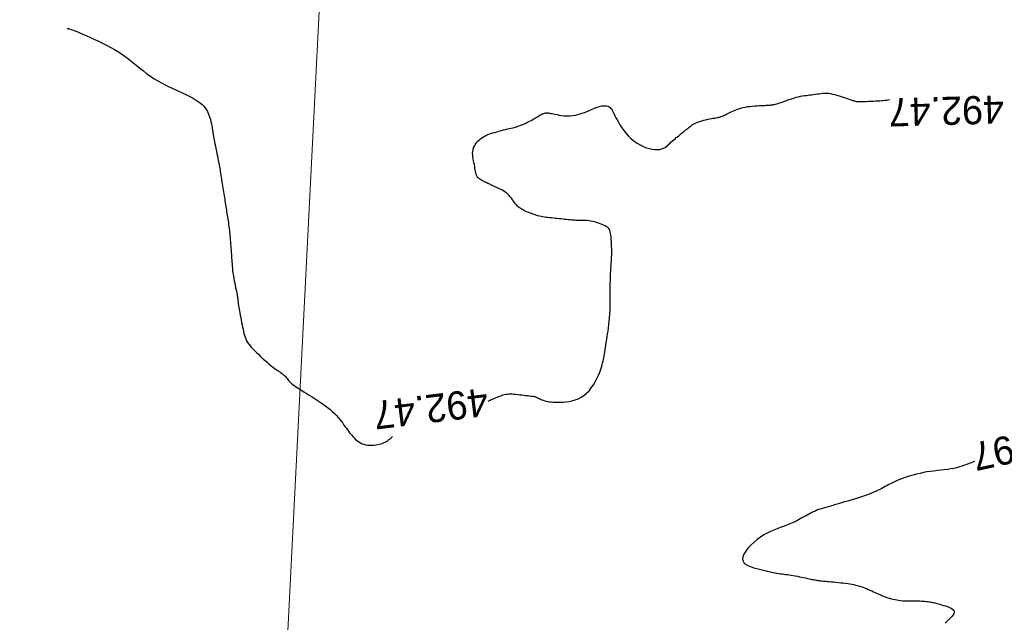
# Model space of a CAD drawing. Header units: millimetres. Extents: x 32690613 to 32693367, y 5343692 to 5344708.
# Tile 553 of 656: x 32692681 to 32692716, y 5344348 to 5344370. Entities that reach past the tile are written whole.
import ezdxf
from ezdxf.enums import TextEntityAlignment as Align

# ---------------------------------------------------------------- set-up
doc = ezdxf.new("R2010")
doc.units = ezdxf.units.MM
doc.header["$LTSCALE"] = 20
doc.layers.get('0').update_dxf_attribs({"lineweight": 18})
doc.layers.get('Defpoints').update_dxf_attribs({"color": 11, "lineweight": 18})
doc.layers.add('02-DGM_HL_492.50', color=92, linetype='Continuous')
doc.layers.add('02-DGM_HL_493.00', color=102, linetype='Continuous')

# ---------------------------------------------------------------- blocks, each defined once
blk = doc.blocks.new('A$C78070446')
blk.add_line((4469989.147, 5343046.051), (4469922.857, 5342307.181))

msp = doc.modelspace()

# ---------------------------------------------------------------- linework, layer by layer
at = {"layer": '02-DGM_HL_492.50', "elevation": 492.5, "flags": 128}
for points in [[(32692682.963, 5344369.19), (32692682.966, 5344369.19), (32692682.974, 5344369.19), (32692682.988, 5344369.188), (32692683.008, 5344369.184), (32692683.037, 5344369.178), (32692683.073, 5344369.167), (32692683.118, 5344369.153), (32692683.173, 5344369.133), (32692683.238, 5344369.108), (32692683.312, 5344369.078), (32692683.396, 5344369.042), (32692683.486, 5344369.003), (32692683.584, 5344368.96), (32692683.687, 5344368.913), (32692683.796, 5344368.864), (32692683.908, 5344368.814), (32692684.024, 5344368.761), (32692684.143, 5344368.706), (32692684.264, 5344368.648), (32692684.388, 5344368.587), (32692684.513, 5344368.52), (32692684.64, 5344368.448), (32692684.768, 5344368.37), (32692684.896, 5344368.285), (32692685.025, 5344368.193), (32692685.154, 5344368.095), (32692685.283, 5344367.993), (32692685.412, 5344367.889), (32692685.541, 5344367.784), (32692685.67, 5344367.682), (32692685.799, 5344367.584), (32692685.928, 5344367.492), (32692686.056, 5344367.407), (32692686.184, 5344367.328), (32692686.312, 5344367.256), (32692686.44, 5344367.189), (32692686.567, 5344367.125), (32692686.695, 5344367.064), (32692686.822, 5344367.006), (32692686.95, 5344366.948), (32692687.077, 5344366.89), (32692687.202, 5344366.832), (32692687.324, 5344366.771), (32692687.441, 5344366.709), (32692687.551, 5344366.643), (32692687.653, 5344366.573), (32692687.744, 5344366.498), (32692687.824, 5344366.418), (32692687.891, 5344366.331), (32692687.945, 5344366.241), (32692687.989, 5344366.148), (32692688.024, 5344366.056), (32692688.05, 5344365.966), (32692688.071, 5344365.882), (32692688.086, 5344365.805), (32692688.098, 5344365.737), (32692688.108, 5344365.68), (32692688.116, 5344365.634), (32692688.123, 5344365.597), (32692688.128, 5344365.567), (32692688.132, 5344365.543), (32692688.135, 5344365.523), (32692688.138, 5344365.505), (32692688.14, 5344365.489), (32692688.142, 5344365.472), (32692688.145, 5344365.454), (32692688.148, 5344365.433), (32692688.152, 5344365.407), (32692688.157, 5344365.375), (32692688.164, 5344365.337), (32692688.173, 5344365.29), (32692688.184, 5344365.233), (32692688.198, 5344365.166), (32692688.214, 5344365.09), (32692688.231, 5344365.008), (32692688.249, 5344364.922), (32692688.267, 5344364.834), (32692688.285, 5344364.748), (32692688.303, 5344364.664), (32692688.318, 5344364.587), (32692688.332, 5344364.517), (32692688.344, 5344364.453), (32692688.355, 5344364.394), (32692688.365, 5344364.338), (32692688.374, 5344364.284), (32692688.383, 5344364.23), (32692688.392, 5344364.173), (32692688.401, 5344364.113), (32692688.411, 5344364.049), (32692688.422, 5344363.98), (32692688.434, 5344363.908), (32692688.445, 5344363.833), (32692688.457, 5344363.757), (32692688.469, 5344363.68), (32692688.481, 5344363.604), (32692688.493, 5344363.529), (32692688.505, 5344363.456), (32692688.516, 5344363.385), (32692688.527, 5344363.315), (32692688.538, 5344363.248), (32692688.548, 5344363.182), (32692688.558, 5344363.117), (32692688.568, 5344363.053), (32692688.578, 5344362.991), (32692688.588, 5344362.929), (32692688.597, 5344362.868), (32692688.607, 5344362.806), (32692688.617, 5344362.745), (32692688.626, 5344362.683), (32692688.636, 5344362.62), (32692688.647, 5344362.556), (32692688.657, 5344362.49), (32692688.668, 5344362.422), (32692688.678, 5344362.353), (32692688.689, 5344362.284), (32692688.699, 5344362.214), (32692688.709, 5344362.145), (32692688.719, 5344362.077), (32692688.727, 5344362.011), (32692688.734, 5344361.947), (32692688.741, 5344361.886), (32692688.746, 5344361.828), (32692688.75, 5344361.773), (32692688.754, 5344361.719), (32692688.758, 5344361.667), (32692688.761, 5344361.617), (32692688.764, 5344361.567), (32692688.767, 5344361.519), (32692688.771, 5344361.471), (32692688.775, 5344361.422), (32692688.779, 5344361.373), (32692688.783, 5344361.323), (32692688.788, 5344361.271), (32692688.792, 5344361.217), (32692688.796, 5344361.159), (32692688.8, 5344361.099), (32692688.804, 5344361.035), (32692688.808, 5344360.967), (32692688.813, 5344360.895), (32692688.818, 5344360.82), (32692688.824, 5344360.743), (32692688.832, 5344360.662), (32692688.841, 5344360.579), (32692688.852, 5344360.493), (32692688.866, 5344360.406), (32692688.881, 5344360.317), (32692688.897, 5344360.229), (32692688.914, 5344360.143), (32692688.931, 5344360.06), (32692688.948, 5344359.981), (32692688.963, 5344359.908), (32692688.977, 5344359.842), (32692688.988, 5344359.784), (32692688.997, 5344359.733), (32692689.005, 5344359.689), (32692689.011, 5344359.65), (32692689.016, 5344359.615), (32692689.02, 5344359.584), (32692689.023, 5344359.556), (32692689.026, 5344359.528), (32692689.029, 5344359.502), (32692689.032, 5344359.474), (32692689.036, 5344359.445), (32692689.041, 5344359.412), (32692689.046, 5344359.375), (32692689.053, 5344359.332), (32692689.061, 5344359.282), (32692689.071, 5344359.225), (32692689.083, 5344359.158), (32692689.097, 5344359.084), (32692689.112, 5344359.004), (32692689.128, 5344358.921), (32692689.144, 5344358.834), (32692689.161, 5344358.747), (32692689.177, 5344358.662), (32692689.193, 5344358.579), (32692689.209, 5344358.501), (32692689.224, 5344358.426), (32692689.241, 5344358.355), (32692689.259, 5344358.288), (32692689.28, 5344358.222), (32692689.305, 5344358.159), (32692689.335, 5344358.097), (32692689.37, 5344358.036), (32692689.412, 5344357.975), (32692689.459, 5344357.914), (32692689.511, 5344357.853), (32692689.568, 5344357.793), (32692689.628, 5344357.733), (32692689.69, 5344357.673), (32692689.754, 5344357.613), (32692689.819, 5344357.553), (32692689.883, 5344357.493), (32692689.948, 5344357.434), (32692690.012, 5344357.376), (32692690.074, 5344357.319), (32692690.136, 5344357.266), (32692690.195, 5344357.216), (32692690.253, 5344357.169), (32692690.308, 5344357.127), (32692690.36, 5344357.09), (32692690.41, 5344357.057), (32692690.456, 5344357.027), (32692690.5, 5344356.999), (32692690.542, 5344356.972), (32692690.581, 5344356.946), (32692690.617, 5344356.919), (32692690.651, 5344356.89), (32692690.682, 5344356.859), (32692690.712, 5344356.825), (32692690.741, 5344356.79), (32692690.771, 5344356.752), (32692690.802, 5344356.714), (32692690.835, 5344356.675), (32692690.872, 5344356.635), (32692690.912, 5344356.595), (32692690.958, 5344356.555), (32692691.01, 5344356.514), (32692691.067, 5344356.473), (32692691.131, 5344356.429), (32692691.201, 5344356.384), (32692691.278, 5344356.335), (32692691.363, 5344356.283), (32692691.455, 5344356.227), (32692691.555, 5344356.166), (32692691.66, 5344356.1), (32692691.77, 5344356.031), (32692691.88, 5344355.96), (32692691.99, 5344355.886), (32692692.097, 5344355.811), (32692692.2, 5344355.735), (32692692.294, 5344355.659), (32692692.38, 5344355.584), (32692692.458, 5344355.509), (32692692.528, 5344355.436), (32692692.591, 5344355.365), (32692692.648, 5344355.295), (32692692.701, 5344355.228), (32692692.749, 5344355.163), (32692692.794, 5344355.1), (32692692.837, 5344355.041), (32692692.879, 5344354.984), (32692692.919, 5344354.93), (32692692.957, 5344354.879), (32692692.996, 5344354.829), (32692693.034, 5344354.781), (32692693.072, 5344354.735), (32692693.111, 5344354.69), (32692693.151, 5344354.646), (32692693.192, 5344354.604), (32692693.235, 5344354.564), (32692693.281, 5344354.527), (32692693.33, 5344354.493), (32692693.382, 5344354.463), (32692693.439, 5344354.437), (32692693.499, 5344354.416), (32692693.565, 5344354.401), (32692693.634, 5344354.39), (32692693.706, 5344354.384), (32692693.779, 5344354.383), (32692693.851, 5344354.386), (32692693.923, 5344354.393), (32692693.991, 5344354.403), (32692694.055, 5344354.417), (32692694.115, 5344354.434), (32692694.169, 5344354.453), (32692694.218, 5344354.474), (32692694.262, 5344354.496), (32692694.301, 5344354.518), (32692694.336, 5344354.54), (32692694.366, 5344354.561), (32692694.392, 5344354.581), (32692694.413, 5344354.598), (32692694.431, 5344354.613), (32692694.446, 5344354.626), (32692694.459, 5344354.638), (32692694.469, 5344354.649), (32692694.478, 5344354.658), (32692694.487, 5344354.667), (32692694.495, 5344354.675), (32692694.504, 5344354.684), (32692694.513, 5344354.691)], [(32692697.909, 5344355.954), (32692697.91, 5344355.954), (32692697.98, 5344355.984), (32692698.052, 5344356.016), (32692698.123, 5344356.047), (32692698.193, 5344356.077), (32692698.261, 5344356.105), (32692698.325, 5344356.13), (32692698.384, 5344356.151), (32692698.44, 5344356.169), (32692698.493, 5344356.183), (32692698.545, 5344356.193), (32692698.597, 5344356.2), (32692698.651, 5344356.205), (32692698.707, 5344356.206), (32692698.767, 5344356.204), (32692698.832, 5344356.2), (32692698.901, 5344356.194), (32692698.972, 5344356.186), (32692699.043, 5344356.177), (32692699.114, 5344356.168), (32692699.182, 5344356.159), (32692699.245, 5344356.151), (32692699.303, 5344356.144), (32692699.354, 5344356.139), (32692699.399, 5344356.134), (32692699.438, 5344356.131), (32692699.474, 5344356.127), (32692699.507, 5344356.123), (32692699.538, 5344356.117), (32692699.568, 5344356.11), (32692699.599, 5344356.1), (32692699.632, 5344356.087), (32692699.666, 5344356.072), (32692699.703, 5344356.055), (32692699.742, 5344356.037), (32692699.783, 5344356.019), (32692699.826, 5344356), (32692699.872, 5344355.982), (32692699.922, 5344355.965), (32692699.974, 5344355.951), (32692700.03, 5344355.938), (32692700.09, 5344355.927), (32692700.155, 5344355.919), (32692700.225, 5344355.913), (32692700.301, 5344355.91), (32692700.384, 5344355.91), (32692700.474, 5344355.912), (32692700.571, 5344355.917), (32692700.675, 5344355.927), (32692700.782, 5344355.942), (32692700.891, 5344355.965), (32692701.001, 5344355.996), (32692701.11, 5344356.036), (32692701.215, 5344356.088), (32692701.315, 5344356.153), (32692701.409, 5344356.231), (32692701.496, 5344356.321), (32692701.577, 5344356.421), (32692701.65, 5344356.528), (32692701.717, 5344356.639), (32692701.776, 5344356.754), (32692701.829, 5344356.868), (32692701.875, 5344356.981), (32692701.914, 5344357.09), (32692701.947, 5344357.195), (32692701.975, 5344357.294), (32692701.998, 5344357.387), (32692702.017, 5344357.475), (32692702.032, 5344357.556), (32692702.045, 5344357.63), (32692702.056, 5344357.697), (32692702.065, 5344357.757), (32692702.074, 5344357.811), (32692702.082, 5344357.862), (32692702.09, 5344357.912), (32692702.098, 5344357.965), (32692702.107, 5344358.022), (32692702.118, 5344358.086), (32692702.129, 5344358.159), (32692702.143, 5344358.243), (32692702.157, 5344358.338), (32692702.173, 5344358.441), (32692702.188, 5344358.552), (32692702.203, 5344358.669), (32692702.216, 5344358.79), (32692702.228, 5344358.913), (32692702.237, 5344359.039), (32692702.243, 5344359.164), (32692702.247, 5344359.289), (32692702.248, 5344359.414), (32692702.249, 5344359.537), (32692702.248, 5344359.66), (32692702.248, 5344359.783), (32692702.247, 5344359.904), (32692702.248, 5344360.023), (32692702.251, 5344360.141), (32692702.254, 5344360.256), (32692702.259, 5344360.367), (32692702.264, 5344360.472), (32692702.27, 5344360.57), (32692702.275, 5344360.66), (32692702.28, 5344360.74), (32692702.284, 5344360.809), (32692702.288, 5344360.865), (32692702.29, 5344360.911), (32692702.292, 5344360.947), (32692702.293, 5344360.976), (32692702.294, 5344360.999), (32692702.294, 5344361.017), (32692702.295, 5344361.032), (32692702.296, 5344361.047), (32692702.297, 5344361.061), (32692702.298, 5344361.078), (32692702.3, 5344361.097), (32692702.301, 5344361.121), (32692702.302, 5344361.152), (32692702.303, 5344361.189), (32692702.303, 5344361.236), (32692702.303, 5344361.293), (32692702.302, 5344361.361), (32692702.299, 5344361.437), (32692702.296, 5344361.52), (32692702.292, 5344361.605), (32692702.286, 5344361.69), (32692702.28, 5344361.772), (32692702.271, 5344361.848), (32692702.262, 5344361.915), (32692702.251, 5344361.97), (32692702.238, 5344362.015), (32692702.221, 5344362.052), (32692702.201, 5344362.083), (32692702.176, 5344362.108), (32692702.146, 5344362.13), (32692702.109, 5344362.151), (32692702.066, 5344362.173), (32692702.015, 5344362.196), (32692701.958, 5344362.22), (32692701.896, 5344362.245), (32692701.831, 5344362.27), (32692701.763, 5344362.294), (32692701.695, 5344362.316), (32692701.628, 5344362.334), (32692701.563, 5344362.349), (32692701.502, 5344362.36), (32692701.444, 5344362.367), (32692701.389, 5344362.371), (32692701.336, 5344362.372), (32692701.284, 5344362.372), (32692701.234, 5344362.371), (32692701.184, 5344362.37), (32692701.134, 5344362.37), (32692701.083, 5344362.37), (32692701.032, 5344362.372), (32692700.98, 5344362.375), (32692700.926, 5344362.379), (32692700.871, 5344362.384), (32692700.814, 5344362.389), (32692700.755, 5344362.395), (32692700.693, 5344362.402), (32692700.629, 5344362.408), (32692700.563, 5344362.415), (32692700.496, 5344362.422), (32692700.428, 5344362.429), (32692700.359, 5344362.436), (32692700.291, 5344362.443), (32692700.225, 5344362.45), (32692700.159, 5344362.457), (32692700.096, 5344362.463), (32692700.035, 5344362.47), (32692699.975, 5344362.477), (32692699.915, 5344362.485), (32692699.856, 5344362.495), (32692699.796, 5344362.506), (32692699.736, 5344362.52), (32692699.673, 5344362.536), (32692699.609, 5344362.555), (32692699.544, 5344362.576), (32692699.478, 5344362.599), (32692699.414, 5344362.624), (32692699.351, 5344362.65), (32692699.29, 5344362.676), (32692699.233, 5344362.702), (32692699.18, 5344362.728), (32692699.133, 5344362.753), (32692699.09, 5344362.778), (32692699.051, 5344362.803), (32692699.014, 5344362.83), (32692698.98, 5344362.859), (32692698.948, 5344362.89), (32692698.915, 5344362.925), (32692698.883, 5344362.964), (32692698.849, 5344363.007), (32692698.815, 5344363.055), (32692698.778, 5344363.105), (32692698.74, 5344363.156), (32692698.699, 5344363.207), (32692698.656, 5344363.257), (32692698.611, 5344363.304), (32692698.562, 5344363.348), (32692698.51, 5344363.388), (32692698.456, 5344363.423), (32692698.401, 5344363.454), (32692698.346, 5344363.482), (32692698.291, 5344363.507), (32692698.239, 5344363.53), (32692698.189, 5344363.55), (32692698.144, 5344363.57), (32692698.103, 5344363.588), (32692698.067, 5344363.605), (32692698.033, 5344363.622), (32692698.001, 5344363.638), (32692697.969, 5344363.654), (32692697.937, 5344363.67), (32692697.903, 5344363.687), (32692697.867, 5344363.704), (32692697.827, 5344363.722), (32692697.785, 5344363.74), (32692697.741, 5344363.761), (32692697.697, 5344363.783), (32692697.654, 5344363.807), (32692697.614, 5344363.834), (32692697.578, 5344363.863), (32692697.547, 5344363.897), (32692697.523, 5344363.933), (32692697.503, 5344363.974), (32692697.488, 5344364.018), (32692697.476, 5344364.065), (32692697.466, 5344364.116), (32692697.457, 5344364.171), (32692697.447, 5344364.228), (32692697.436, 5344364.289), (32692697.424, 5344364.352), (32692697.41, 5344364.418), (32692697.396, 5344364.485), (32692697.383, 5344364.554), (32692697.372, 5344364.623), (32692697.366, 5344364.691), (32692697.364, 5344364.759), (32692697.369, 5344364.824), (32692697.381, 5344364.888), (32692697.399, 5344364.949), (32692697.424, 5344365.007), (32692697.454, 5344365.062), (32692697.489, 5344365.114), (32692697.527, 5344365.162), (32692697.569, 5344365.207), (32692697.613, 5344365.249), (32692697.66, 5344365.286), (32692697.708, 5344365.32), (32692697.76, 5344365.351), (32692697.814, 5344365.379), (32692697.871, 5344365.406), (32692697.933, 5344365.43), (32692697.999, 5344365.454), (32692698.069, 5344365.477), (32692698.144, 5344365.5), (32692698.223, 5344365.523), (32692698.303, 5344365.545), (32692698.384, 5344365.566), (32692698.463, 5344365.586), (32692698.539, 5344365.605), (32692698.611, 5344365.622), (32692698.676, 5344365.638), (32692698.735, 5344365.652), (32692698.787, 5344365.665), (32692698.834, 5344365.677), (32692698.878, 5344365.689), (32692698.919, 5344365.701), (32692698.961, 5344365.714), (32692699.003, 5344365.728), (32692699.048, 5344365.744), (32692699.096, 5344365.763), (32692699.146, 5344365.784), (32692699.199, 5344365.806), (32692699.254, 5344365.83), (32692699.308, 5344365.856), (32692699.362, 5344365.882), (32692699.415, 5344365.909), (32692699.465, 5344365.936), (32692699.513, 5344365.963), (32692699.557, 5344365.989), (32692699.599, 5344366.015), (32692699.639, 5344366.039), (32692699.676, 5344366.063), (32692699.711, 5344366.085), (32692699.744, 5344366.105), (32692699.775, 5344366.123), (32692699.805, 5344366.139), (32692699.834, 5344366.152), (32692699.861, 5344366.163), (32692699.888, 5344366.172), (32692699.914, 5344366.179), (32692699.939, 5344366.184), (32692699.964, 5344366.188), (32692699.989, 5344366.19), (32692700.014, 5344366.19), (32692700.041, 5344366.188), (32692700.07, 5344366.185), (32692700.102, 5344366.181), (32692700.139, 5344366.174), (32692700.182, 5344366.166), (32692700.233, 5344366.155), (32692700.291, 5344366.143), (32692700.359, 5344366.129), (32692700.435, 5344366.115), (32692700.519, 5344366.102), (32692700.61, 5344366.092), (32692700.707, 5344366.086), (32692700.809, 5344366.087), (32692700.916, 5344366.096), (32692701.026, 5344366.113), (32692701.139, 5344366.142), (32692701.253, 5344366.178), (32692701.366, 5344366.22), (32692701.478, 5344366.265), (32692701.585, 5344366.31), (32692701.688, 5344366.353), (32692701.783, 5344366.39), (32692701.871, 5344366.419), (32692701.948, 5344366.438), (32692702.016, 5344366.447), (32692702.076, 5344366.447), (32692702.128, 5344366.439), (32692702.173, 5344366.425), (32692702.212, 5344366.405), (32692702.245, 5344366.38), (32692702.274, 5344366.351), (32692702.298, 5344366.319), (32692702.32, 5344366.284), (32692702.341, 5344366.244), (32692702.363, 5344366.198), (32692702.387, 5344366.146), (32692702.415, 5344366.087), (32692702.449, 5344366.019), (32692702.49, 5344365.943), (32692702.539, 5344365.856), (32692702.596, 5344365.763), (32692702.662, 5344365.664), (32692702.735, 5344365.563), (32692702.816, 5344365.462), (32692702.903, 5344365.365), (32692702.997, 5344365.272), (32692703.097, 5344365.188), (32692703.203, 5344365.114), (32692703.313, 5344365.051), (32692703.424, 5344364.998), (32692703.535, 5344364.955), (32692703.643, 5344364.923), (32692703.747, 5344364.901), (32692703.844, 5344364.889), (32692703.932, 5344364.887), (32692704.01, 5344364.895), (32692704.079, 5344364.912), (32692704.14, 5344364.936), (32692704.194, 5344364.966), (32692704.243, 5344365), (32692704.289, 5344365.038), (32692704.333, 5344365.078), (32692704.376, 5344365.119), (32692704.419, 5344365.159), (32692704.463, 5344365.198), (32692704.507, 5344365.237), (32692704.551, 5344365.274), (32692704.595, 5344365.311), (32692704.638, 5344365.346), (32692704.68, 5344365.381), (32692704.721, 5344365.414), (32692704.761, 5344365.447), (32692704.8, 5344365.478), (32692704.837, 5344365.508), (32692704.874, 5344365.538), (32692704.909, 5344365.567), (32692704.944, 5344365.596), (32692704.979, 5344365.624), (32692705.014, 5344365.652), (32692705.049, 5344365.68), (32692705.084, 5344365.708), (32692705.122, 5344365.736), (32692705.162, 5344365.763), (32692705.205, 5344365.79), (32692705.252, 5344365.816), (32692705.305, 5344365.84), (32692705.363, 5344365.864), (32692705.428, 5344365.887), (32692705.497, 5344365.908), (32692705.57, 5344365.928), (32692705.643, 5344365.946), (32692705.716, 5344365.963), (32692705.786, 5344365.977), (32692705.851, 5344365.99), (32692705.91, 5344366.001), (32692705.961, 5344366.009), (32692706.004, 5344366.016), (32692706.042, 5344366.022), (32692706.076, 5344366.028), (32692706.106, 5344366.034), (32692706.135, 5344366.041), (32692706.164, 5344366.049), (32692706.193, 5344366.06), (32692706.226, 5344366.073), (32692706.26, 5344366.088), (32692706.297, 5344366.105), (32692706.337, 5344366.125), (32692706.379, 5344366.146), (32692706.424, 5344366.169), (32692706.471, 5344366.192), (32692706.521, 5344366.217), (32692706.573, 5344366.242), (32692706.629, 5344366.267), (32692706.687, 5344366.293), (32692706.749, 5344366.317), (32692706.815, 5344366.34), (32692706.884, 5344366.362), (32692706.958, 5344366.381), (32692707.036, 5344366.398), (32692707.119, 5344366.413), (32692707.205, 5344366.424), (32692707.292, 5344366.434), (32692707.379, 5344366.441), (32692707.463, 5344366.447), (32692707.543, 5344366.451), (32692707.618, 5344366.454), (32692707.685, 5344366.457), (32692707.743, 5344366.459), (32692707.792, 5344366.461), (32692707.836, 5344366.463), (32692707.873, 5344366.465), (32692707.906, 5344366.468), (32692707.936, 5344366.47), (32692707.965, 5344366.474), (32692707.992, 5344366.477), (32692708.021, 5344366.482), (32692708.051, 5344366.488), (32692708.084, 5344366.495), (32692708.12, 5344366.504), (32692708.16, 5344366.515), (32692708.205, 5344366.529), (32692708.256, 5344366.545), (32692708.314, 5344366.565), (32692708.38, 5344366.588), (32692708.451, 5344366.613), (32692708.528, 5344366.64), (32692708.607, 5344366.667), (32692708.689, 5344366.694), (32692708.771, 5344366.72), (32692708.853, 5344366.744), (32692708.932, 5344366.764), (32692709.008, 5344366.781), (32692709.08, 5344366.794), (32692709.149, 5344366.805), (32692709.217, 5344366.814), (32692709.282, 5344366.822), (32692709.346, 5344366.829), (32692709.409, 5344366.836), (32692709.471, 5344366.844), (32692709.533, 5344366.853), (32692709.596, 5344366.863), (32692709.659, 5344366.873), (32692709.723, 5344366.881), (32692709.789, 5344366.888), (32692709.856, 5344366.892), (32692709.925, 5344366.891), (32692709.997, 5344366.887), (32692710.072, 5344366.876), (32692710.148, 5344366.861), (32692710.225, 5344366.843), (32692710.302, 5344366.821), (32692710.378, 5344366.798), (32692710.451, 5344366.774), (32692710.522, 5344366.749), (32692710.587, 5344366.726), (32692710.648, 5344366.704), (32692710.704, 5344366.685), (32692710.756, 5344366.667), (32692710.803, 5344366.651), (32692710.847, 5344366.637), (32692710.887, 5344366.625), (32692710.924, 5344366.615), (32692710.959, 5344366.607), (32692710.992, 5344366.601), (32692711.024, 5344366.597), (32692711.057, 5344366.594), (32692711.092, 5344366.593), (32692711.13, 5344366.593), (32692711.174, 5344366.594), (32692711.224, 5344366.595), (32692711.282, 5344366.598), (32692711.349, 5344366.6), (32692711.423, 5344366.603), (32692711.501, 5344366.607), (32692711.583, 5344366.61), (32692711.664, 5344366.615), (32692711.744, 5344366.619), (32692711.82, 5344366.624), (32692711.889, 5344366.63), (32692711.951, 5344366.636), (32692712.006, 5344366.642), (32692712.056, 5344366.648), (32692712.104, 5344366.655), (32692712.152, 5344366.661), (32692712.171, 5344366.664)]]:
    msp.add_lwpolyline(points, dxfattribs=at)
at = {"layer": '02-DGM_HL_493.00', "elevation": 493, "flags": 128}
msp.add_lwpolyline([(32692715.197, 5344353.809), (32692715.186, 5344353.805), (32692715.128, 5344353.784), (32692715.063, 5344353.759), (32692714.992, 5344353.731), (32692714.915, 5344353.701), (32692714.832, 5344353.67), (32692714.743, 5344353.639), (32692714.649, 5344353.61), (32692714.55, 5344353.583), (32692714.446, 5344353.559), (32692714.337, 5344353.539), (32692714.225, 5344353.522), (32692714.108, 5344353.507), (32692713.99, 5344353.494), (32692713.868, 5344353.481), (32692713.746, 5344353.467), (32692713.622, 5344353.451), (32692713.498, 5344353.432), (32692713.373, 5344353.41), (32692713.251, 5344353.384), (32692713.13, 5344353.356), (32692713.012, 5344353.325), (32692712.898, 5344353.292), (32692712.789, 5344353.258), (32692712.686, 5344353.223), (32692712.59, 5344353.188), (32692712.501, 5344353.154), (32692712.419, 5344353.119), (32692712.343, 5344353.085), (32692712.272, 5344353.051), (32692712.205, 5344353.017), (32692712.14, 5344352.983), (32692712.078, 5344352.949), (32692712.017, 5344352.916), (32692711.955, 5344352.882), (32692711.893, 5344352.848), (32692711.829, 5344352.815), (32692711.761, 5344352.781), (32692711.69, 5344352.747), (32692711.614, 5344352.712), (32692711.532, 5344352.678), (32692711.443, 5344352.643), (32692711.347, 5344352.608), (32692711.245, 5344352.573), (32692711.137, 5344352.538), (32692711.026, 5344352.503), (32692710.912, 5344352.468), (32692710.797, 5344352.434), (32692710.683, 5344352.4), (32692710.57, 5344352.367), (32692710.461, 5344352.335), (32692710.355, 5344352.304), (32692710.254, 5344352.275), (32692710.158, 5344352.247), (32692710.068, 5344352.221), (32692709.986, 5344352.197), (32692709.911, 5344352.175), (32692709.845, 5344352.155), (32692709.787, 5344352.139), (32692709.737, 5344352.124), (32692709.693, 5344352.11), (32692709.653, 5344352.097), (32692709.615, 5344352.083), (32692709.578, 5344352.069), (32692709.54, 5344352.052), (32692709.499, 5344352.034), (32692709.454, 5344352.011), (32692709.405, 5344351.987), (32692709.352, 5344351.959), (32692709.297, 5344351.93), (32692709.239, 5344351.899), (32692709.18, 5344351.866), (32692709.119, 5344351.833), (32692709.058, 5344351.799), (32692708.997, 5344351.766), (32692708.934, 5344351.732), (32692708.87, 5344351.698), (32692708.803, 5344351.664), (32692708.731, 5344351.63), (32692708.655, 5344351.596), (32692708.574, 5344351.562), (32692708.485, 5344351.527), (32692708.389, 5344351.492), (32692708.286, 5344351.455), (32692708.177, 5344351.414), (32692708.064, 5344351.37), (32692707.946, 5344351.319), (32692707.827, 5344351.261), (32692707.705, 5344351.194), (32692707.583, 5344351.116), (32692707.462, 5344351.028), (32692707.346, 5344350.931), (32692707.237, 5344350.828), (32692707.14, 5344350.723), (32692707.059, 5344350.618), (32692706.997, 5344350.516), (32692706.958, 5344350.421), (32692706.947, 5344350.335), (32692706.965, 5344350.261), (32692707.008, 5344350.197), (32692707.074, 5344350.144), (32692707.155, 5344350.099), (32692707.249, 5344350.06), (32692707.35, 5344350.028), (32692707.453, 5344350), (32692707.554, 5344349.975), (32692707.649, 5344349.952), (32692707.737, 5344349.93), (32692707.82, 5344349.911), (32692707.898, 5344349.892), (32692707.971, 5344349.876), (32692708.041, 5344349.861), (32692708.107, 5344349.848), (32692708.171, 5344349.836), (32692708.233, 5344349.826), (32692708.294, 5344349.817), (32692708.355, 5344349.808), (32692708.416, 5344349.8), (32692708.477, 5344349.792), (32692708.54, 5344349.784), (32692708.606, 5344349.775), (32692708.674, 5344349.764), (32692708.746, 5344349.752), (32692708.82, 5344349.739), (32692708.895, 5344349.725), (32692708.97, 5344349.711), (32692709.045, 5344349.696), (32692709.118, 5344349.681), (32692709.187, 5344349.666), (32692709.253, 5344349.653), (32692709.314, 5344349.64), (32692709.369, 5344349.628), (32692709.42, 5344349.618), (32692709.468, 5344349.608), (32692709.512, 5344349.6), (32692709.552, 5344349.592), (32692709.591, 5344349.585), (32692709.627, 5344349.579), (32692709.661, 5344349.574), (32692709.695, 5344349.569), (32692709.729, 5344349.565), (32692709.766, 5344349.561), (32692709.807, 5344349.557), (32692709.852, 5344349.553), (32692709.903, 5344349.549), (32692709.961, 5344349.544), (32692710.028, 5344349.538), (32692710.102, 5344349.531), (32692710.182, 5344349.524), (32692710.265, 5344349.516), (32692710.35, 5344349.508), (32692710.436, 5344349.499), (32692710.521, 5344349.489), (32692710.603, 5344349.478), (32692710.682, 5344349.467), (32692710.756, 5344349.455), (32692710.827, 5344349.443), (32692710.896, 5344349.429), (32692710.963, 5344349.414), (32692711.027, 5344349.397), (32692711.091, 5344349.379), (32692711.155, 5344349.359), (32692711.218, 5344349.337), (32692711.282, 5344349.313), (32692711.345, 5344349.288), (32692711.409, 5344349.262), (32692711.472, 5344349.234), (32692711.536, 5344349.206), (32692711.6, 5344349.178), (32692711.663, 5344349.149), (32692711.727, 5344349.12), (32692711.791, 5344349.092), (32692711.854, 5344349.064), (32692711.918, 5344349.037), (32692711.982, 5344349.011), (32692712.045, 5344348.987), (32692712.108, 5344348.964), (32692712.172, 5344348.944), (32692712.235, 5344348.926), (32692712.298, 5344348.91), (32692712.362, 5344348.896), (32692712.426, 5344348.884), (32692712.491, 5344348.874), (32692712.557, 5344348.866), (32692712.624, 5344348.86), (32692712.692, 5344348.856), (32692712.762, 5344348.853), (32692712.832, 5344348.851), (32692712.903, 5344348.851), (32692712.974, 5344348.851), (32692713.044, 5344348.851), (32692713.112, 5344348.851), (32692713.179, 5344348.851), (32692713.243, 5344348.849), (32692713.304, 5344348.847), (32692713.362, 5344348.844), (32692713.417, 5344348.84), (32692713.47, 5344348.834), (32692713.519, 5344348.828), (32692713.567, 5344348.822), (32692713.611, 5344348.815), (32692713.653, 5344348.807), (32692713.693, 5344348.799), (32692713.732, 5344348.791), (32692713.771, 5344348.781), (32692713.812, 5344348.771), (32692713.856, 5344348.759), (32692713.903, 5344348.745), (32692713.956, 5344348.73), (32692714.016, 5344348.713), (32692714.082, 5344348.693), (32692714.153, 5344348.671), (32692714.225, 5344348.647), (32692714.293, 5344348.62), (32692714.355, 5344348.59), (32692714.407, 5344348.557), (32692714.446, 5344348.522), (32692714.467, 5344348.483), (32692714.467, 5344348.441), (32692714.45, 5344348.396), (32692714.419, 5344348.348), (32692714.375, 5344348.297), (32692714.322, 5344348.243), (32692714.264, 5344348.185), (32692714.202, 5344348.125), (32692714.141, 5344348.062)], dxfattribs=at)

# ---------------------------------------------------------------- block references
at = {"layer": 'Defpoints', "rotation": 2.237485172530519}
msp.add_blockref('A$C78070446', (28434719.524, -168960.664), dxfattribs=at)

# ---------------------------------------------------------------- texts
at = {"layer": '02-DGM_HL_492.50'}
for rotation, p in [(181.5891, (32692714.186, 5344366.261, 492.5)), (186.9896, (32692695.88, 5344355.682, 492.5))]:
    msp.add_text('492.47', height=1, rotation=rotation, dxfattribs=at).set_placement(p, align=Align.MIDDLE)
at = {"layer": '02-DGM_HL_493.00'}
msp.add_text('492.97', height=1, rotation=192.5738, dxfattribs=at).set_placement((32692717.119, 5344354.391, 493), align=Align.MIDDLE)

doc.saveas('drawing.dxf')
